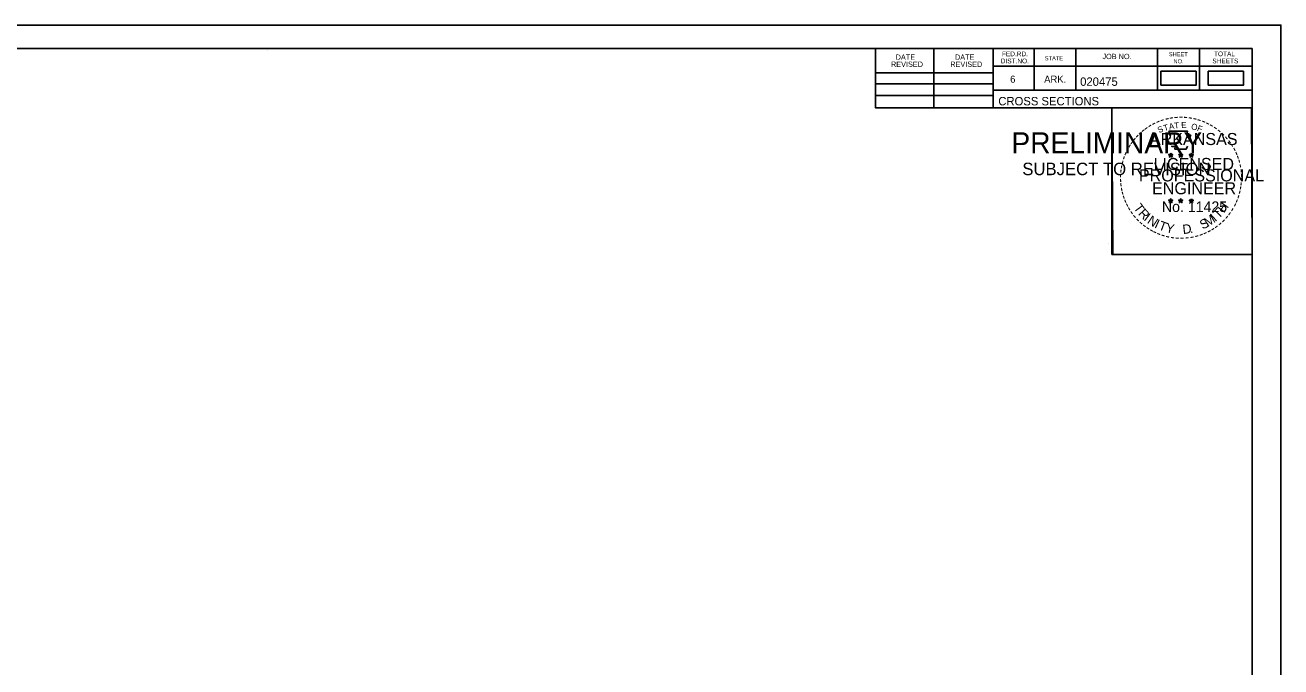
# Model space of a CAD drawing. Extents: x 1386544 to 1388153, y 379785 to 390999.
# Drawn here: x 1387302 to 1387510.8, y 385321.6 to 385428.2 of the extents above; entities that cross this region are included whole.
import ezdxf

# ---------------------------------------------------------------- set-up
doc = ezdxf.new("R2010")
doc.units = 0
for name, color, linetype in [('R_Border', 7, 'Continuous'), ('R_Border PE', 7, 'Continuous'), ('R_Border Prem', 7, 'Continuous'), ('R_No Plot', 7, 'Continuous'), ('S_SHOULDER', 7, 'Continuous')]:
    doc.layers.add(name, color=color, linetype=linetype)

msp = doc.modelspace()

# ---------------------------------------------------------------- linework, layer by layer
at = {"layer": 'R_Border'}
for p, q in [((1387189.88, 385424.34), (1387506.06, 385424.34)), ((1387443.42, 385414.46), (1387443.42, 385424.34)), ((1387453.1, 385414.46), (1387453.1, 385424.34)), ((1387462.96, 385424.34), (1387462.96, 385414.46)), ((1387469.8, 385424.34), (1387469.8, 385417.4)), ((1387476.74, 385424.34), (1387476.74, 385417.4)), ((1387490.32, 385424.34), (1387490.32, 385417.4)), ((1387497.26, 385424.34), (1387497.26, 385417.4)), ((1387506.06, 385218.88), (1387506.06, 385424.34)), ((1387342.4, 385424.08), (1387342.4, 385424.08)), ((1387342.4, 385424.08), (1387342.4, 385424.08)), ((1387443.42, 385420.32), (1387462.96, 385420.32)), ((1387506.06, 385421.4), (1387462.96, 385421.4)), ((1387506.06, 385421.42), (1387506.06, 385421.42)), ((1387443.42, 385418.46), (1387462.96, 385418.46)), ((1387443.42, 385416.52), (1387462.96, 385416.52)), ((1387506.06, 385417.4), (1387462.96, 385417.4)), ((1387465.92, 385417.4), (1387506.06, 385417.4)), ((1387506.06, 385414.46), (1387443.42, 385414.46))]:
    msp.add_line(p, q, dxfattribs=at)
at = {"layer": 'R_Border PE'}
for p, q in [((1387492.15, 385406.71), (1387492.5, 385406.6)), ((1387492.15, 385406.71), (1387492.4, 385406.67)), ((1387492.15, 385406.71), (1387492.38, 385406.59)), ((1387492.28, 385406.3), (1387492.5, 385406.6)), ((1387492.28, 385406.3), (1387492.41, 385406.55)), ((1387492.28, 385406.3), (1387492.49, 385406.52)), ((1387492.5, 385406.96), (1387492.45, 385406.71)), ((1387492.71, 385406.3), (1387492.49, 385406.52)), ((1387492.5, 385406.6), (1387492.5, 385406.96)), ((1387492.5, 385406.96), (1387492.54, 385406.71)), ((1387492.84, 385406.71), (1387492.5, 385406.6)), ((1387492.71, 385406.3), (1387492.5, 385406.6)), ((1387492.84, 385406.71), (1387492.56, 385406.66)), ((1387492.71, 385406.3), (1387492.57, 385406.59)), ((1387492.84, 385406.71), (1387492.64, 385406.61)), ((1387493.82, 385406.71), (1387494.17, 385406.6)), ((1387493.82, 385406.71), (1387494.07, 385406.67)), ((1387493.82, 385406.71), (1387494.05, 385406.59)), ((1387493.95, 385406.3), (1387494.17, 385406.6)), ((1387493.95, 385406.3), (1387494.08, 385406.55)), ((1387493.95, 385406.3), (1387494.16, 385406.52)), ((1387494.17, 385406.96), (1387494.12, 385406.71)), ((1387494.38, 385406.3), (1387494.16, 385406.52)), ((1387494.17, 385406.6), (1387494.17, 385406.96)), ((1387494.17, 385406.96), (1387494.21, 385406.71)), ((1387494.51, 385406.71), (1387494.17, 385406.6)), ((1387494.38, 385406.3), (1387494.17, 385406.6)), ((1387494.51, 385406.71), (1387494.23, 385406.66)), ((1387494.38, 385406.3), (1387494.24, 385406.59)), ((1387494.51, 385406.71), (1387494.31, 385406.61)), ((1387495.58, 385406.7), (1387495.93, 385406.59)), ((1387495.58, 385406.7), (1387495.83, 385406.65)), ((1387495.58, 385406.7), (1387495.82, 385406.58)), ((1387495.71, 385406.29), (1387495.93, 385406.59)), ((1387495.71, 385406.29), (1387495.84, 385406.53)), ((1387495.71, 385406.29), (1387495.93, 385406.51)), ((1387495.93, 385406.95), (1387495.89, 385406.7)), ((1387495.93, 385406.59), (1387495.93, 385406.95)), ((1387495.93, 385406.95), (1387495.98, 385406.7)), ((1387496.28, 385406.7), (1387495.93, 385406.59)), ((1387496.14, 385406.29), (1387495.93, 385406.59)), ((1387496.14, 385406.29), (1387495.93, 385406.5)), ((1387496.28, 385406.7), (1387495.99, 385406.65)), ((1387496.14, 385406.29), (1387496.01, 385406.58)), ((1387496.28, 385406.7), (1387496.07, 385406.6)), ((1387492.49, 385399.39), (1387492.45, 385399.14)), ((1387492.49, 385399.03), (1387492.49, 385399.39)), ((1387492.49, 385399.39), (1387492.54, 385399.14)), ((1387494.16, 385399.39), (1387494.12, 385399.14)), ((1387494.16, 385399.03), (1387494.16, 385399.39)), ((1387494.16, 385399.39), (1387494.21, 385399.14)), ((1387495.93, 385399.38), (1387495.89, 385399.13)), ((1387495.93, 385399.02), (1387495.93, 385399.38)), ((1387495.93, 385399.38), (1387495.98, 385399.13)), ((1387492.14, 385399.14), (1387492.49, 385399.03)), ((1387492.14, 385399.14), (1387492.4, 385399.09)), ((1387492.14, 385399.14), (1387492.38, 385399.02)), ((1387492.28, 385398.73), (1387492.49, 385399.03)), ((1387492.28, 385398.73), (1387492.4, 385398.97)), ((1387492.28, 385398.73), (1387492.49, 385398.95)), ((1387492.84, 385399.14), (1387492.49, 385399.03)), ((1387492.7, 385398.73), (1387492.49, 385399.03)), ((1387492.7, 385398.73), (1387492.49, 385398.94)), ((1387492.84, 385399.14), (1387492.55, 385399.09)), ((1387492.7, 385398.73), (1387492.57, 385399.02)), ((1387492.84, 385399.14), (1387492.63, 385399.04)), ((1387493.81, 385399.14), (1387494.16, 385399.03)), ((1387493.81, 385399.14), (1387494.06, 385399.09)), ((1387493.81, 385399.14), (1387494.05, 385399.02)), ((1387493.94, 385398.73), (1387494.16, 385399.03)), ((1387493.94, 385398.73), (1387494.07, 385398.97)), ((1387493.94, 385398.73), (1387494.16, 385398.95)), ((1387494.51, 385399.14), (1387494.16, 385399.03)), ((1387494.37, 385398.73), (1387494.16, 385399.03)), ((1387494.37, 385398.73), (1387494.16, 385398.94)), ((1387494.51, 385399.14), (1387494.22, 385399.09)), ((1387494.37, 385398.73), (1387494.24, 385399.02)), ((1387494.51, 385399.14), (1387494.3, 385399.04)), ((1387495.58, 385399.13), (1387495.93, 385399.02)), ((1387495.58, 385399.13), (1387495.83, 385399.08)), ((1387495.58, 385399.13), (1387495.82, 385399.01)), ((1387495.71, 385398.72), (1387495.93, 385399.02)), ((1387495.71, 385398.72), (1387495.84, 385398.96)), ((1387495.71, 385398.72), (1387495.93, 385398.94)), ((1387496.27, 385399.13), (1387495.93, 385399.02)), ((1387496.14, 385398.72), (1387495.93, 385399.02)), ((1387496.14, 385398.72), (1387495.93, 385398.93)), ((1387496.27, 385399.13), (1387495.99, 385399.08)), ((1387496.14, 385398.72), (1387496, 385399.01)), ((1387496.27, 385399.13), (1387496.07, 385399.03))]:
    msp.add_line(p, q, dxfattribs=at)
for points in [[(1387492.19, 385410.59), (1387492.46, 385409.76)], [(1387495.7, 385409.67), (1387495.84, 385409.95), (1387495.16, 385409.93), (1387495.3, 385410.59), (1387492.19, 385410.59)], [(1387492.68, 385408.17), (1387492.68, 385408.08), (1387493.24, 385408.06), (1387493.19, 385407.59), (1387495.06, 385407.59), (1387495.26, 385408.12)], [(1387492.5, 385406.96), (1387492.71, 385406.3), (1387492.15, 385406.71), (1387492.84, 385406.71), (1387492.28, 385406.3), (1387492.5, 385406.96)], [(1387494.17, 385406.96), (1387494.38, 385406.3), (1387493.82, 385406.71), (1387494.51, 385406.71), (1387493.95, 385406.3), (1387494.17, 385406.96)], [(1387495.93, 385406.95), (1387496.14, 385406.29), (1387495.58, 385406.7), (1387496.28, 385406.7), (1387495.71, 385406.29), (1387495.93, 385406.95)], [(1387492.49, 385399.39), (1387492.7, 385398.73), (1387492.14, 385399.14), (1387492.84, 385399.14), (1387492.28, 385398.73), (1387492.49, 385399.39)], [(1387494.16, 385399.39), (1387494.37, 385398.73), (1387493.81, 385399.14), (1387494.51, 385399.14), (1387493.94, 385398.73), (1387494.16, 385399.39)], [(1387495.93, 385399.38), (1387496.14, 385398.72), (1387495.58, 385399.13), (1387496.27, 385399.13), (1387495.71, 385398.72), (1387495.93, 385399.38)]]:
    msp.add_lwpolyline(points, dxfattribs=at)
for centre, radius in [((1387492.49, 385406.6), 0.172), ((1387492.49, 385406.6), 0.145), ((1387492.49, 385406.6), 0.116), ((1387492.49, 385406.6), 0.0991), ((1387492.49, 385406.6), 0.0747), ((1387492.49, 385406.6), 0.0495), ((1387492.49, 385406.6), 0.0296), ((1387494.16, 385406.6), 0.172), ((1387494.16, 385406.6), 0.145), ((1387494.16, 385406.6), 0.116), ((1387494.16, 385406.6), 0.0991), ((1387494.16, 385406.6), 0.0747), ((1387494.16, 385406.6), 0.0495), ((1387494.16, 385406.6), 0.0296), ((1387495.93, 385406.59), 0.172), ((1387495.93, 385406.59), 0.145), ((1387495.93, 385406.59), 0.116), ((1387495.93, 385406.59), 0.0991), ((1387495.93, 385406.59), 0.0747), ((1387495.93, 385406.59), 0.0495), ((1387495.93, 385406.59), 0.0296), ((1387492.49, 385399.03), 0.172), ((1387494.16, 385399.03), 0.172), ((1387495.93, 385399.02), 0.172), ((1387492.49, 385399.03), 0.145), ((1387492.49, 385399.03), 0.116), ((1387492.49, 385399.03), 0.0991), ((1387492.49, 385399.03), 0.0747), ((1387492.49, 385399.03), 0.0495), ((1387492.49, 385399.03), 0.0296), ((1387494.16, 385399.03), 0.145), ((1387494.16, 385399.03), 0.116), ((1387494.16, 385399.03), 0.0991), ((1387494.16, 385399.03), 0.0747), ((1387494.16, 385399.03), 0.0495), ((1387494.16, 385399.03), 0.0296), ((1387495.93, 385399.02), 0.145), ((1387495.93, 385399.02), 0.116), ((1387495.93, 385399.02), 0.0991), ((1387495.93, 385399.02), 0.0747), ((1387495.93, 385399.02), 0.0495), ((1387495.93, 385399.02), 0.0296)]:
    msp.add_circle(centre, radius, dxfattribs=at)
at = {"layer": 'R_No Plot'}
for p, q in [((1387177.48, 385428.23), (1387510.81, 385428.23)), ((1387482.1, 385392), (1387482.1, 385392))]:
    msp.add_line(p, q, dxfattribs=at)
for points in [[(1387177.47, 385428.23), (1387510.81, 385428.23), (1387510.81, 385214.89), (1387177.47, 385214.89)], [(1387423.8, 385424.34), (1387443.42, 385424.34), (1387443.42, 385414.46), (1387459.53, 385414.46), (1387482.73, 385414.46), (1387482.73, 385390.12), (1387506.06, 385390.12), (1387506.06, 385218.88), (1387189.88, 385218.88), (1387189.88, 385424.34)], [(1387482.73, 385414.46), (1387505.94, 385414.46), (1387506.06, 385390.12), (1387482.85, 385390.12)]]:
    msp.add_lwpolyline(points, close=True, dxfattribs=at)
at = {"layer": 'S_SHOULDER'}
for points in [[(1387490.87, 385418.24), (1387496.71, 385418.24), (1387496.71, 385420.55), (1387490.87, 385420.55)], [(1387498.74, 385418.24), (1387504.58, 385418.24), (1387504.58, 385420.55), (1387498.74, 385420.55)]]:
    msp.add_lwpolyline(points, close=True, dxfattribs=at)

# ---------------------------------------------------------------- texts
at = {"layer": 'R_Border'}
for s, height, p in [('REVISED', 0.879, (1387445.98, 385421.29)), ('DATE', 0.879, (1387446.76, 385422.47)), ('REVISED', 0.879, (1387455.84, 385421.29)), ('DATE', 0.879, (1387456.62, 385422.47)), ('DIST.NO.', 0.782, (1387464.24, 385421.88)), ('FED.RD.', 0.782, (1387464.44, 385423.06)), ('STATE', 0.684, (1387471.56, 385422.38)), ('JOB NO.', 0.879, (1387481.14, 385422.58)), ('SHEET', 0.684, (1387492.18, 385423.06)), ('NO.', 0.684, (1387492.96, 385421.88)), ('SHEETS', 0.782, (1387499.42, 385421.88)), ('TOTAL', 0.782, (1387499.7, 385423.06)), ('6', 1.17, (1387465.8, 385418.66)), ('ARK.', 1.172, (1387471.46, 385418.66)), ('020475', 1.4, (1387477.44, 385418.14)), ('CROSS SECTIONS', 1.4, (1387463.83, 385414.89))]:
    msp.add_text(s, height=height, rotation=360, dxfattribs=at).set_placement(p)
at = {"layer": 'R_Border PE'}
for s, height, rotation, p in [('-', 1.6, 28.7918, (1387489.67, 385411.13)), ('-', 1.6, 24.3072, (1387490.3, 385411.45)), ('-', 1.6, 19.1761, (1387490.94, 385411.72)), ('T', 1, 16.4036, (1387491.46, 385410.6)), ('-', 1.6, 13.6301, (1387491.69, 385411.96)), ('A', 1, 11.2132, (1387492.28, 385410.85)), ('-', 1.6, 10.2193, (1387492.36, 385412.12)), ('T', 1, 6.0228, (1387493.13, 385411.01)), ('-', 1.6, 5.8968, (1387493.09, 385412.23)), ('-', 1.6, 0.1862, (1387493.86, 385412.3)), ('E', 1, 0.8323, (1387494.24, 385411.12)), ('-', 1.6, 357.743, (1387494.59, 385412.29)), ('-', 1.6, 352.1617, (1387495.33, 385412.23)), ('O', 1, 350.4515, (1387495.84, 385410.91)), ('-', 1.6, 347.2049, (1387496.05, 385412.12)), ('-', 1.6, 342.3362, (1387496.69, 385411.96)), ('-', 1.6, 337.8551, (1387497.42, 385411.74)), ('-', 1.6, 334.1211, (1387498.05, 385411.47)), ('-', 1.6, 329.6409, (1387498.63, 385411.19)), ('-', 1.6, 48.423, (1387487.14, 385409.09)), ('-', 1.6, 42.9622, (1387487.58, 385409.57)), ('-', 1.6, 38.9507, (1387488.02, 385409.99)), ('-', 1.6, 36.2317, (1387488.49, 385410.36)), ('-', 1.6, 34.0636, (1387489.07, 385410.76)), ('ARKANSAS', 2, 360, (1387489.04, 385408.3)), ('S', 1, 21.594, (1387490.54, 385410.27)), ('F', 1, 340.0707, (1387496.79, 385410.69)), ('-', 1.6, 325.8627, (1387499.27, 385410.82)), ('-', 1.6, 320.5297, (1387499.88, 385410.4)), ('-', 1.6, 315.5786, (1387500.48, 385409.91)), ('-', 1.6, 309.8797, (1387501.05, 385409.36)), ('-', 1.6, 62.8713, (1387485.68, 385406.9)), ('-', 1.6, 58.0706, (1387486, 385407.51)), ('-', 1.6, 54.2325, (1387486.32, 385408.04)), ('-', 1.6, 50.6142, (1387486.73, 385408.61)), ('-', 1.6, 306.6522, (1387501.58, 385408.76)), ('-', 1.4, 303.6753, (1387502.06, 385408.19)), ('-', 1.6, 299.6684, (1387502.38, 385407.58)), ('-', 1.6, 75.461, (1387485.01, 385404.94)), ('-', 1.6, 72.3945, (1387485.2, 385405.66)), ('-', 1.6, 67.7743, (1387485.42, 385406.29)), ('LICENSED', 2, 360, (1387489.64, 385404.15)), ('DWB', 0.01, 360, (1387492.48, 385406.59)), ('DWB', 0.01, 360, (1387494.15, 385406.59)), ('DWB', 0.01, 360, (1387495.92, 385406.58)), ('-', 1.6, 294.6628, (1387502.71, 385406.97)), ('-', 1.6, 290.5728, (1387502.96, 385406.39)), ('-', 1.6, 285.1233, (1387503.2, 385405.81)), ('-', 1.6, 89.0622, (1387484.77, 385402.84)), ('-', 1.6, 85.1863, (1387484.8, 385403.54)), ('-', 1.6, 81.2013, (1387484.88, 385404.23)), ('PROFESSIONAL', 2, 360, (1387487.21, 385402.25)), ('-', 1.6, 280.5493, (1387503.4, 385405.07)), ('-', 1.6, 276.5962, (1387503.56, 385404.3)), ('-', 1.6, 274.3301, (1387503.62, 385403.58)), ('-', 1.6, 94.1959, (1387484.81, 385402.11)), ('-', 1.6, 98.9479, (1387484.88, 385401.45)), ('ENGINEER', 2, 360, (1387489.4, 385400.12)), ('-', 1.6, 260.9953, (1387503.56, 385401.63)), ('-', 1.6, 263.5172, (1387503.63, 385402.28)), ('-', 1.6, 269.9407, (1387503.65, 385402.95)), ('-', 1.6, 101.7149, (1387485.02, 385400.71)), ('-', 1.6, 105.4578, (1387485.18, 385400.12)), ('-', 1.6, 109.0874, (1387485.39, 385399.49)), ('-', 1.6, 114.0643, (1387485.65, 385398.89)), ('-', 1.6, 247.8887, (1387503.05, 385399.56)), ('-', 1.6, 252.8681, (1387503.27, 385400.23)), ('-', 1.6, 255.7626, (1387503.45, 385400.95)), ('-', 1.6, 115.7289, (1387485.95, 385398.27)), ('-', 1.6, 120.4471, (1387486.31, 385397.69)), ('-', 1.6, 125.8934, (1387486.71, 385397.13)), ('T', 1.54, 306.0406, (1387486.25, 385397.86)), ('R', 1.54, 314.005, (1387487.01, 385396.82)), ('No. 11425', 1.757, 360, (1387491.03, 385397.17)), ('DWB', 0.01, 360, (1387492.48, 385399.02)), ('DWB', 0.01, 360, (1387494.15, 385399.02)), ('DWB', 0.01, 360, (1387495.91, 385399.01)), ('T', 1.54, 46.6444, (1387500.48, 385395.96)), ('H', 1.54, 54.6088, (1387501.37, 385396.9)), ('-', 1.6, 233.8452, (1387501.99, 385397.53)), ('-', 1.6, 239.0712, (1387502.39, 385398.18)), ('-', 1.6, 244.6197, (1387502.79, 385398.93)), ('-', 1.6, 130.7181, (1387487.17, 385396.57)), ('-', 1.6, 134.2238, (1387487.69, 385396.03)), ('-', 1.6, 138.9338, (1387488.22, 385395.56)), ('-', 1.6, 144.6463, (1387488.77, 385395.16)), ('I', 1.54, 321.9694, (1387487.91, 385395.88)), ('N', 1.54, 326.5002, (1387488.48, 385395.41)), ('I', 1.54, 335.3603, (1387489.69, 385394.63)), ('T', 1.54, 339.8912, (1387490.35, 385394.3)), ('Y', 1.54, 347.8556, (1387491.57, 385393.85)), ('D', 1.54, 6.3969, (1387494.55, 385393.5)), ('S', 1.54, 26.9312, (1387497.8, 385394.23)), ('M', 1.54, 32.6563, (1387498.64, 385394.63)), ('I', 1.54, 42.1136, (1387499.92, 385395.48)), ('-', 1.6, 221.0851, (1387500.56, 385395.89)), ('-', 1.6, 225.7653, (1387501.08, 385396.4)), ('-', 1.6, 231.2538, (1387501.56, 385396.96)), ('-', 1.6, 148.0898, (1387489.33, 385394.79)), ('-', 1.6, 151.5704, (1387489.91, 385394.46)), ('-', 1.6, 154.6002, (1387490.43, 385394.22)), ('-', 1.6, 158.5612, (1387491.06, 385393.96)), ('-', 1.6, 162.7983, (1387491.75, 385393.75)), ('-', 1.6, 167.5555, (1387492.46, 385393.58)), ('-', 1.6, 173.1155, (1387493.23, 385393.47)), ('-', 1.6, 176.5183, (1387493.98, 385393.42)), ('-', 1.6, 181.5918, (1387494.72, 385393.44)), ('-', 1.6, 185.8167, (1387495.53, 385393.52)), ('-', 1.6, 191.2858, (1387496.27, 385393.65)), ('.', 1.54, 13.7642, (1387495.74, 385393.62)), ('-', 1.6, 195.4743, (1387497, 385393.85)), ('-', 1.6, 200.7184, (1387497.68, 385394.09)), ('-', 1.6, 204.2516, (1387498.29, 385394.36)), ('-', 1.6, 207.3568, (1387498.92, 385394.68)), ('-', 1.6, 212.2491, (1387499.48, 385395.03)), ('-', 1.6, 215.7363, (1387500.01, 385395.41))]:
    msp.add_text(s, height=height, rotation=rotation, dxfattribs=at).set_placement(p)
at = {"layer": 'R_Border Prem'}
for s, height, p in [('PRELIMINARY', 3.5, (1387466.01, 385406.92)), ('DWB', 0.01, (1387466.76, 385408.77)), ('SUBJECT TO REVISION', 2.0751, (1387467.82, 385403.29))]:
    msp.add_text(s, height=height, rotation=360, dxfattribs=at).set_placement(p)

doc.saveas('drawing.dxf')
